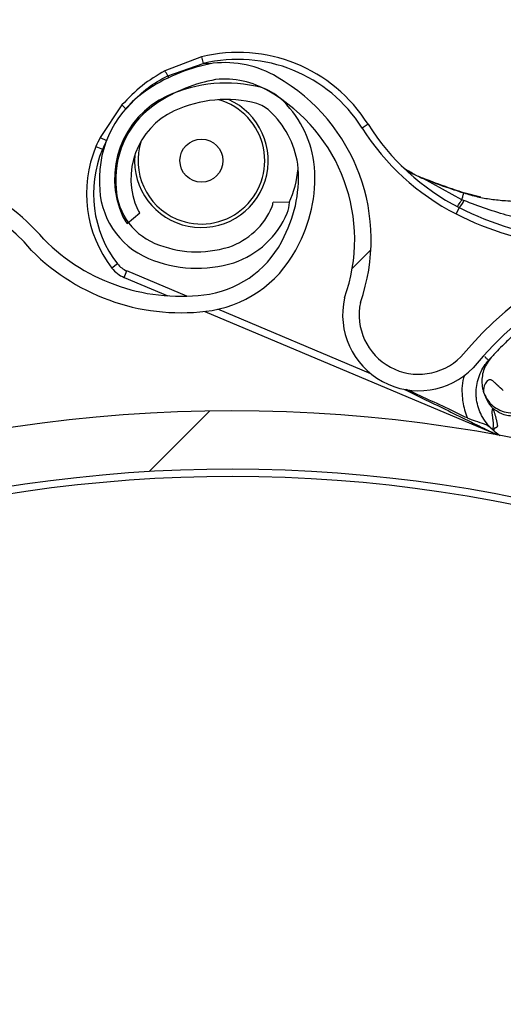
# Model space of a CAD drawing. Header units: inches. Extents: x 170 to 284, y 215 to 248.
# Tile 319 of 656: x 186.4213 to 186.4923, y 244.4649 to 244.6094. Entities that reach past the tile are written whole.
import ezdxf

# ---------------------------------------------------------------- set-up
doc = ezdxf.new("R2010")
doc.units = ezdxf.units.IN
doc.header["$LTSCALE"] = 0.25
doc.header["$MEASUREMENT"] = 0
doc.layers.add('ANNOTATIONS', color=1, linetype='Continuous')
doc.layers.add('LH BENCH MOUNT', color=7, linetype='Continuous')
doc.styles.add('ARIAL', font='arial.ttf', dxfattribs={"height": 0.09375})
doc.dimstyles.new('STANDARD$0', dxfattribs={"dimtxt": 0.09375, "dimasz": 0.09375, "dimexe": 0.03125, "dimexo": 0.046875, "dimgap": 0.09, "dimtad": 0, "dimtih": 1, "dimtoh": 1, "dimdec": 4, "dimzin": 0, "dimdsep": 46, "dimtxsty": 'ARIAL', "dimcen": 0.09, "dimadec": 0, "dimazin": 0, "dimtfac": 1, "dimtdec": 4, "dimtofl": 0, "dimtmove": 0, "dimatfit": 1, "dimfxl": 1, "dimtolj": 1, "dimtzin": 0, "dimarcsym": 0})
pattern_1 = [(45, (176.0930244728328, 238.0091787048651), (-0.03026527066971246, 0.03026527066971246), [])]

# ---------------------------------------------------------------- blocks, each defined once
blk = doc.blocks.new('*D111')
at = {"layer": 'ANNOTATIONS', "color": 0, "lineweight": -2, "transparency": 16777216}
for p, q in [((185.296175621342, 244.8942434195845), (185.296175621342, 244.9879934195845)), ((185.9259028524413, 244.8004934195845), (185.264925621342, 244.8004934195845)), ((186.4571933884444, 244.747824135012), (185.264925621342, 244.747824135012)), ((185.296175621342, 244.654074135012), (185.296175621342, 244.560324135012)), ((185.296175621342, 244.560324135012), (185.202425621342, 244.560324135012))]:
    blk.add_line(p, q, dxfattribs=at)
at = {"layer": 'ANNOTATIONS', "color": 0, "transparency": 16777216}
for points in [[(185.280550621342, 244.8942434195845), (185.311800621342, 244.8942434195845), (185.296175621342, 244.8004934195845)], [(185.280550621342, 244.654074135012), (185.311800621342, 244.654074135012), (185.296175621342, 244.747824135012)]]:
    blk.add_solid(points, dxfattribs=at)
at = {"layer": 'defpoints', "color": 0, "transparency": 16777216}
for p in [(185.9727778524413, 244.8004934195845), (185.296175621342, 244.747824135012), (186.5040683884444, 244.747824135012)]:
    blk.add_point(p, dxfattribs=at)
at = {"layer": 'ANNOTATIONS', "color": 0, "transparency": 16777216, "insert": (184.9485229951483, 244.5603241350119), "char_height": 0.09375, "attachment_point": 5, "style": 'ARIAL'}
blk.add_mtext('\\A1;2 5/8"', dxfattribs=at)
blk = doc.blocks.new('*D112')
at = {"layer": 'ANNOTATIONS', "color": 0, "lineweight": -2, "transparency": 16777216}
for p, q in [((185.9644948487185, 245.1675370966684), (185.9644948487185, 245.9014140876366)), ((187.1992356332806, 244.1734105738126), (187.1992356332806, 245.9014140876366)), ((186.0582448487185, 245.8701640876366), (186.271591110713, 245.8701640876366)), ((187.1054856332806, 245.8701640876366), (186.892139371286, 245.8701640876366))]:
    blk.add_line(p, q, dxfattribs=at)
at = {"layer": 'ANNOTATIONS', "color": 0, "transparency": 16777216}
for points in [[(186.0582448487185, 245.8857890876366), (186.0582448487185, 245.8545390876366), (185.9644948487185, 245.8701640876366)], [(187.1054856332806, 245.8857890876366), (187.1054856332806, 245.8545390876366), (187.1992356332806, 245.8701640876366)]]:
    blk.add_solid(points, dxfattribs=at)
at = {"layer": 'defpoints', "color": 0, "transparency": 16777216}
for p in [(187.1992356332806, 245.8701640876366), (185.9644948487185, 245.1206620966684), (187.1992356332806, 244.1265355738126)]:
    blk.add_point(p, dxfattribs=at)
at = {"layer": 'ANNOTATIONS', "color": 0, "transparency": 16777216, "insert": (186.5818652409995, 245.8701640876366), "char_height": 0.09375, "attachment_point": 5, "style": 'ARIAL'}
blk.add_mtext('\\A1;DIM "A"', dxfattribs=at)

msp = doc.modelspace()

# ---------------------------------------------------------------- hatches: boundary and pattern name
at = {"layer": 'LH BENCH MOUNT'}
h = msp.add_hatch(dxfattribs=at)
h.set_pattern_fill('ANSI31', color=256, scale=0.34241245, angle=2.8e-322, style=0)
h.set_pattern_definition([(45, (176.1263761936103, 238.0091787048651), (-0.03026527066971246, 0.03026527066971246), [])])
edge = h.paths.add_edge_path(flags=0)
edge.add_arc((186.41301658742, 243.9014011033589), 0.021400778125, 89.9999999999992, 390.52248781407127, ccw=False)
edge.add_line((186.41301658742, 243.9228018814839), (186.485779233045, 243.9228018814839))
edge.add_arc((186.485779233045, 244.3336968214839), 0.4108949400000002, 270, 450.0000000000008)
edge.add_line((186.485779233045, 244.7445917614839), (186.00212164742, 244.7445917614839))
edge.add_arc((186.00212164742, 244.7488719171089), 0.004280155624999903, 180.0000000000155, 269.9999999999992, ccw=False)
edge.add_line((185.997841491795, 244.7488719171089), (185.997841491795, 244.7916734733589))
edge.add_arc((186.00212164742, 244.7916734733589), 0.004280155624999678, 360, 540, ccw=False)
edge.add_line((186.006401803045, 244.7916734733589), (186.006401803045, 244.7488719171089))
edge.add_line((186.006401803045, 244.7488719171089), (186.003169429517, 244.7488719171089))
edge.add_line((186.003169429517, 244.7488719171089), (186.003169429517, 244.7916734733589))
edge.add_arc((186.00212164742, 244.7916734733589), 0.001047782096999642, 360, 540.0000000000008)
edge.add_line((186.001073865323, 244.7916734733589), (186.001073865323, 244.7488719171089))
edge.add_arc((186.00212164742, 244.7488719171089), 0.001047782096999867, 180, 270)
edge.add_line((186.00212164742, 244.7478241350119), (186.485779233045, 244.7478241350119))
edge.add_arc((186.485779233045, 244.3336968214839), 0.4141273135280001, 269.9999999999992, 450, ccw=False)
edge.add_line((186.485779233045, 243.9195695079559), (186.41301658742, 243.9195695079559))
edge.add_arc((186.41301658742, 243.9014011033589), 0.018168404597, 450.0000000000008, 750.5224878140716)
edge.add_arc((186.4277648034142, 243.9100962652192), 0.001047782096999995, 390.5224878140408, 495.0000000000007)
edge.add_line((186.4270239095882, 243.9108371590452), (186.4183287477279, 243.9021419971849))
edge.add_line((186.4183287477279, 243.9021419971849), (186.4160431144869, 243.9044276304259))
edge.add_line((186.4160431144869, 243.9044276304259), (186.4247382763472, 243.9131227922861))
edge.add_arc((186.4277648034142, 243.9100962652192), 0.004280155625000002, 390.522487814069, 495.0000000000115, ccw=False)
h = msp.add_hatch(dxfattribs=at)
h.set_pattern_fill('ANSI31', color=256, scale=0.34241245, style=0)
h.set_pattern_definition(pattern_1)
edge = h.paths.add_edge_path(flags=0)
edge.add_line((186.4524275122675, 244.7403116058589), (186.1100150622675, 244.7403116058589))
edge.add_line((186.1100150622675, 244.7403116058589), (186.1100150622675, 244.7445917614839))
edge.add_line((186.1100150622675, 244.7445917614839), (186.4524275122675, 244.7445917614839))
edge.add_arc((186.4524275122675, 244.3336968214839), 0.4108949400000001, 269.9999999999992, 450, ccw=False)
edge.add_line((186.4524275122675, 243.9228018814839), (186.3796648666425, 243.9228018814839))
edge.add_line((186.3796648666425, 243.9228018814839), (186.3796648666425, 243.9270820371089))
edge.add_line((186.3796648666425, 243.9270820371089), (186.4524275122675, 243.9270820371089))
edge.add_arc((186.4524275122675, 244.3336968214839), 0.406614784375, 270, 450.0000000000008)
h = msp.add_hatch(dxfattribs=at)
h.set_pattern_fill('ANSI31', color=256, scale=0.34241245, angle=2.8e-322, style=0)
h.set_pattern_definition(pattern_1)
edge = h.paths.add_edge_path(flags=0)
edge.add_arc((186.4568228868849, 244.5826398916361), 0.001712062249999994, 337.1636403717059, 359.3740606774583)
edge.add_line((186.4585348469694, 244.5826211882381), (186.4609487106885, 244.5825948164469))
edge.add_arc((186.4568228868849, 244.5826398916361), 0.004126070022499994, 337.1636403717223, 359.37406067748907, ccw=False)
edge.add_arc((186.4486179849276, 244.5860950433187), 0.01302879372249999, 288.63980774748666, 337.1636403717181, ccw=False)
edge.add_arc((186.4473625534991, 244.5912307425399), 0.01830194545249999, 247.1636403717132, 287.2250133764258, ccw=False)
edge.add_arc((186.4448243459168, 244.5852032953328), 0.01176186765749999, 179.3044980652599, 247.1636403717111, ccw=False)
edge.add_arc((186.4487126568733, 244.5860551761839), 0.01566536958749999, 122.42070840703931, 182.5944401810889, ccw=False)
edge.add_arc((186.4541585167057, 244.578077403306), 0.02532140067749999, 460.0178885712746, 483.1445737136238, ccw=False)
edge.add_arc((186.4514516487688, 244.588059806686), 0.01504902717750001, 419.31935873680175, 456.4782900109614, ccw=False)
edge.add_arc((186.4453969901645, 244.5771227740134), 0.02754708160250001, 340.4721435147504, 420.0962141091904, ccw=False)
edge.add_arc((186.4799208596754, 244.5661140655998), 0.008748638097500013, 528.1222592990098, 675.1050725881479)
edge.add_arc((186.5296791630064, 244.5236116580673), 0.05672062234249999, 426.7342761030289, 500.1735401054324, ccw=False)
edge.add_arc((186.4693350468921, 244.3772253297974), 0.2150521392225, 410.5896679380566, 427.3696940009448, ccw=False)
edge.add_arc((186.5867789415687, 244.5217468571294), 0.02884824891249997, 352.32248383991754, 408.5773971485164, ccw=False)
edge.add_arc((186.6437740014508, 244.5165454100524), 0.0284373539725, 537.2842342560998, 590.8827079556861)
edge.add_arc((186.634940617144, 244.5063326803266), 0.01494630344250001, 232.4550811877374, 287.7108324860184)
edge.add_arc((186.6345969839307, 244.5101927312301), 0.0187470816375, 285.1215149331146, 318.6032563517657)
edge.add_arc((186.6381827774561, 244.5062677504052), 0.0134739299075, 321.0411977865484, 359.4372861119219)
edge.add_arc((186.6456487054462, 244.5059102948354), 0.006011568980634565, 362.1461729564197, 382.8812140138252)
edge.add_arc((186.6351578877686, 244.4997021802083), 0.01816498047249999, 388.0629004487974, 427.163640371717)
edge.add_arc((186.6379618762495, 244.5063607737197), 0.01094007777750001, 427.1636403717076, 517.1636403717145)
edge.add_arc((186.6295991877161, 244.509882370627), 0.001866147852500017, 517.1636403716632, 532.8058868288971)
edge.add_line((186.6277477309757, 244.5101160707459), (186.6253527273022, 244.5104183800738))
edge.add_arc((186.6295991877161, 244.509882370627), 0.004280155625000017, 517.1636403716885, 532.805886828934, ccw=False)
edge.add_arc((186.6379618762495, 244.5063607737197), 0.01335408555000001, 427.16364037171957, 517.1636403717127, ccw=False)
edge.add_arc((186.6351578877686, 244.4997021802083), 0.020578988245, 387.77499868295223, 427.1636403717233, ccw=False)
edge.add_arc((186.6456487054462, 244.5059102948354), 0.008425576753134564, 361.7413075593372, 383.66335128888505, ccw=False)
edge.add_arc((186.6381827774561, 244.5062677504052), 0.01588793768, 320.85394262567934, 359.63422106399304, ccw=False)
edge.add_arc((186.6345969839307, 244.5101927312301), 0.02116108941, 285.2681711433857, 318.7408121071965, ccw=False)
edge.add_arc((186.634940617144, 244.5063326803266), 0.01736031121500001, 232.34388850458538, 287.52949369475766, ccw=False)
edge.add_arc((186.6437740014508, 244.5165454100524), 0.030851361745, 177.0817976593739, 230.9431779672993, ccw=False)
edge.add_arc((186.5867789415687, 244.5217468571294), 0.02643424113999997, 352.105349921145, 408.4872534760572)
edge.add_arc((186.4693350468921, 244.3772253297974), 0.21263813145, 410.6013088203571, 427.3733299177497)
edge.add_arc((186.5296791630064, 244.5236116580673), 0.05430661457, 426.7202670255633, 500.278175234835)
edge.add_arc((186.4799208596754, 244.5661140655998), 0.01116264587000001, 167.2246792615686, 315.6927275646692, ccw=False)
edge.add_arc((186.4453969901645, 244.5771227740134), 0.02513307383, 340.1350405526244, 420.1342981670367)
edge.add_arc((186.4514516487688, 244.588059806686), 0.01263501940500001, 419.2466876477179, 456.1463371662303)
edge.add_arc((186.4541585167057, 244.578077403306), 0.022907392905, 460.2079467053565, 483.1833555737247)
edge.add_arc((186.4487126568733, 244.5860551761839), 0.01325136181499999, 482.3558808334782, 542.8988901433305)
edge.add_arc((186.4448243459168, 244.5852032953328), 0.009347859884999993, 538.8861644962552, 607.1636403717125)
edge.add_arc((186.4473625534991, 244.5912307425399), 0.01588793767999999, 247.1636403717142, 287.1158192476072)
edge.add_arc((186.4486179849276, 244.5860950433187), 0.01061478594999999, 288.7981416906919, 337.1636403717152)
h = msp.add_hatch(dxfattribs=at)
h.set_pattern_fill('ANSI31', color=256, scale=0.34241245, angle=2.8e-322, style=0)
h.set_pattern_definition(pattern_1)
edge = h.paths.add_edge_path(flags=0)
edge.add_arc((186.2701549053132, 244.5037496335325), 0.001712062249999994, 384.7692737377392, 406.9796940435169)
edge.add_line((186.2713229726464, 244.5050013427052), (186.2729699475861, 244.5067662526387))
edge.add_arc((186.2701549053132, 244.5037496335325), 0.004126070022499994, 384.76927373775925, 406.97969404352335, ccw=False)
edge.add_arc((186.2620712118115, 244.5000197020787), 0.01302879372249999, 336.2454411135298, 384.7692737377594, ccw=False)
edge.add_arc((186.2574319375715, 244.5025551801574), 0.01830194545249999, 294.76927373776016, 334.8306467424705, ccw=False)
edge.add_arc((186.2601720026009, 244.4966167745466), 0.01176186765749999, 226.9101314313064, 294.76927373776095, ccw=False)
edge.add_arc((186.2621644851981, 244.5000627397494), 0.01566536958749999, 170.0263417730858, 230.2000735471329, ccw=False)
edge.add_arc((186.2717280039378, 244.4987057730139), 0.02532140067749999, 507.6235219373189, 530.7502070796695, ccw=False)
edge.add_arc((186.262530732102, 244.5034371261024), 0.01504902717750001, 466.9249921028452, 504.08392337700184, ccw=False)
edge.add_arc((186.2665257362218, 244.4915915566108), 0.02754708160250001, 388.07777688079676, 467.701847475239, ccw=False)
edge.add_arc((186.2979329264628, 244.5096657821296), 0.008748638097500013, 215.7278926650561, 362.7107059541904)
edge.add_arc((186.3628704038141, 244.5177569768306), 0.05672062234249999, 114.33990946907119, 187.7791734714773, ccw=False)
edge.add_arc((186.4302940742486, 244.3744935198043), 0.2150521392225, 458.19530130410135, 474.9753273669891, ccw=False)
edge.add_arc((186.4027459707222, 244.5586690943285), 0.02884824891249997, 399.92811720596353, 456.1830305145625, ccw=False)
edge.add_arc((186.4450151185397, 244.5972542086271), 0.0284373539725, 224.8898676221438, 278.4883413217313)
edge.add_arc((186.4466017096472, 244.5838448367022), 0.01494630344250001, 280.0607145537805, 335.3164658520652)
edge.add_arc((186.4435192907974, 244.5861936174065), 0.0187470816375, 332.7271482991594, 366.2088897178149)
edge.add_arc((186.448835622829, 244.5861954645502), 0.0134739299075, 368.6468311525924, 407.0429194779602)
edge.add_arc((186.4541333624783, 244.5914682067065), 0.006011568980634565, 409.7518063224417, 430.4868473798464)
edge.add_arc((186.4516449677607, 244.5795348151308), 0.01816498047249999, 435.6685338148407, 474.7692737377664)
edge.add_arc((186.4486179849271, 244.5860950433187), 0.01094007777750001, 474.7692737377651, 564.7692737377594)
edge.add_arc((186.4403788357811, 244.582293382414), 0.001866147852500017, 204.7692737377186, 220.4115201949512)
edge.add_line((186.4389579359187, 244.5810836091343), (186.4371198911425, 244.5795186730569))
edge.add_arc((186.4403788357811, 244.582293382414), 0.004280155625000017, 204.769273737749, 220.4115201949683, ccw=False)
edge.add_arc((186.4486179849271, 244.5860950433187), 0.01335408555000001, 114.76927373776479, 204.7692737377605, ccw=False)
edge.add_arc((186.4516449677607, 244.5795348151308), 0.020578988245, 435.38063204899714, 474.7692737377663, ccw=False)
edge.add_arc((186.4541333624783, 244.5914682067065), 0.008425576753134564, 409.34694092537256, 431.2689846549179, ccw=False)
edge.add_arc((186.448835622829, 244.5861954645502), 0.01588793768, 368.45957599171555, 407.2398544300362, ccw=False)
edge.add_arc((186.4435192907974, 244.5861936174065), 0.02116108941, 332.8738045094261, 366.34644547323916, ccw=False)
edge.add_arc((186.4466017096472, 244.5838448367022), 0.01736031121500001, 279.9495218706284, 335.13512706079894, ccw=False)
edge.add_arc((186.4450151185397, 244.5972542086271), 0.030851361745, 224.687431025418, 278.5488113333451, ccw=False)
edge.add_arc((186.4027459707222, 244.5586690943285), 0.02643424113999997, 399.7109832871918, 456.0928868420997)
edge.add_arc((186.4302940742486, 244.3744935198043), 0.21263813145, 458.2069421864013, 474.9789632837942)
edge.add_arc((186.3628704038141, 244.5177569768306), 0.05430661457, 474.3259003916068, 547.8838086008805)
edge.add_arc((186.2979329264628, 244.5096657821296), 0.01116264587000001, 214.8303126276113, 363.29836093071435, ccw=False)
edge.add_arc((186.2665257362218, 244.4915915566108), 0.02513307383, 387.7406739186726, 467.7399315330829)
edge.add_arc((186.262530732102, 244.5034371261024), 0.01263501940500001, 466.8523210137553, 503.7519705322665)
edge.add_arc((186.2717280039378, 244.4987057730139), 0.022907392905, 507.8135800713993, 530.7889889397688)
edge.add_arc((186.2621644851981, 244.5000627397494), 0.01325136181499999, 529.9615141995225, 590.5045235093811)
edge.add_arc((186.2601720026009, 244.4966167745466), 0.009347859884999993, 226.49179786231, 294.7692737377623)
edge.add_arc((186.2574319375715, 244.5025551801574), 0.01588793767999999, 294.7692737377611, 334.7214526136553)
edge.add_arc((186.2620712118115, 244.5000197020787), 0.01061478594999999, 336.4037750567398, 384.7692737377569)
h = msp.add_hatch(dxfattribs=at)
h.set_pattern_fill('ANSI32', color=256, scale=0.34241245, angle=2.8e-322, style=0)
h.set_pattern_definition([(45, (176.0930244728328, 238.0091787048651), (-0.09079581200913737, 0.09079581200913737), []), (45, (176.1535550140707, 238.0091787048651), (-0.09079581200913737, 0.09079581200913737), [])])
edge = h.paths.add_edge_path(flags=0)
edge.add_arc((186.4524275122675, 244.3336968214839), 0.2182879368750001, 180, 540, ccw=False)
edge = h.paths.add_edge_path(flags=0)
edge.add_arc((186.4524275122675, 244.3336968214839), 0.2097276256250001, 180, 540, ccw=False)

# ---------------------------------------------------------------- linework, layer by layer
for p, q in [((186.4480202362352, 244.6039724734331), (186.442656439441, 244.6019144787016)), ((186.4480202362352, 244.6039724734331), (186.4482633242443, 244.6029744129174)), ((186.443071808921, 244.6011901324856), (186.4482633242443, 244.6029744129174)), ((186.449266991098, 244.6029218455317), (186.4482633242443, 244.6029744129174)), ((186.443071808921, 244.6011901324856), (186.443187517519, 244.6008986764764)), ((186.4363608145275, 244.5968971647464), (186.4331578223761, 244.5921278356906)), ((186.4724875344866, 244.5940639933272), (186.4716184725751, 244.5935163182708)), ((186.4331578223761, 244.5921278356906), (186.4340764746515, 244.5916681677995)), ((186.4325403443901, 244.5907859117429), (186.4334870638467, 244.5903872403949)), ((186.4862591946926, 244.5829927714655), (186.4805818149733, 244.5860889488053)), ((186.4863747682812, 244.5840304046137), (186.4865343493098, 244.5839783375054)), ((186.4890499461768, 244.5833452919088), (186.4865314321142, 244.5840099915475)), ((186.4609487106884, 244.5825948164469), (186.4585348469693, 244.5826211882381)), ((186.4371198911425, 244.5795186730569), (186.4389579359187, 244.5810836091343)), ((186.4858764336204, 244.5818283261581), (186.485409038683, 244.5809135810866)), ((186.4356984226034, 244.57358483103), (186.4348870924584, 244.5729547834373)), ((186.4366752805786, 244.5715825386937), (186.4370739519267, 244.5725292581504)), ((186.4458599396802, 244.5688294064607), (186.4370739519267, 244.5725292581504)), ((186.4366752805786, 244.5715825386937), (186.4430876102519, 244.5688822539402)), ((186.4485051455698, 244.5666008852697), (186.4913765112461, 244.5485474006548)), ((186.4728825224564, 244.5574499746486), (186.4504192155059, 244.5669094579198)), ((186.4903768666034, 244.5596278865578), (186.4901988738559, 244.5594307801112)), ((186.4905519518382, 244.5598203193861), (186.4904325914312, 244.559689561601)), ((186.4909698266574, 244.5490762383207), (186.4907499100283, 244.5492733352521))]:
    msp.add_line(p, q, dxfattribs=at)
at = {"layer": 'LH BENCH MOUNT', "flags": 128}
msp.add_lwpolyline([(186.4805315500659, 244.5861465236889), (186.4805492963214, 244.5861691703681), (186.4805643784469, 244.5861834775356), (186.4805763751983, 244.586189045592), (186.4805849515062, 244.5861857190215), (186.4805898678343, 244.5861735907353), (186.4805909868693, 244.5861529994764), (186.4805882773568, 244.586124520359), (186.4805818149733, 244.5860889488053)], dxfattribs=at)
at = {"layer": 'LH BENCH MOUNT'}
msp.add_circle((186.448020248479, 244.5887256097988), 0.003155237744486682, dxfattribs=at)
for centre, radius, start, end in [((186.4524275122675, 244.3336968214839), 0.4141273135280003, 359.3206013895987, 90), ((186.4524275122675, 244.3336968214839), 0.4108949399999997, 359.3152565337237, 90), ((186.4524275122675, 244.3336968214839), 0.406614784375, 359.3080483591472, 90), ((186.4533681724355, 244.582015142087), 0.02259922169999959, 32.21876407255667, 103.6884620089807), ((186.4541585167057, 244.578077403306), 0.02532140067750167, 100.0178885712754, 123.1445737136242), ((186.4533681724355, 244.582015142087), 0.02157198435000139, 32.21876407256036, 103.6884620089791), ((186.4514516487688, 244.588059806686), 0.01504902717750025, 59.31935873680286, 96.47829001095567), ((186.4353066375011, 244.5972185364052), 0.008721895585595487, 27.08805321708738, 32.57536083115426), ((186.4453969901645, 244.5771227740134), 0.02754708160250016, 340.4721435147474, 60.09621410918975), ((186.4541585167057, 244.578077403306), 0.0229073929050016, 100.2079467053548, 123.1833555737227), ((186.4516449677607, 244.5795348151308), 0.02057898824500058, 75.38063204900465, 114.7692737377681), ((186.4514516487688, 244.588059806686), 0.01263501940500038, 59.24668764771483, 96.14633716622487), ((186.4541333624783, 244.5914682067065), 0.008425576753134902, 49.34694092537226, 71.2689846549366), ((186.4487126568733, 244.5860551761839), 0.01566536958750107, 122.4207084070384, 182.594440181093), ((186.4486179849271, 244.5860950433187), 0.01335408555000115, 114.7692737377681, 204.769273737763), ((186.4453969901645, 244.5771227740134), 0.02513307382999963, 340.1350405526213, 60.1342981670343), ((186.4487126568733, 244.5860551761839), 0.01325136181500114, 122.3558808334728, 182.8988901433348), ((186.4422333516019, 244.6026656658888), 0.008231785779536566, 224.4879613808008, 229.8504306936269), ((186.448020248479, 244.5887256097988), 0.009810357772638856, 175.0190950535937, 66.12499127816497), ((186.4516449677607, 244.5795348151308), 0.01816498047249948, 75.6685338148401, 114.7692737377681), ((186.448020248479, 244.5887256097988), 0.009303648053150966, 247.1636403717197, 73.99952758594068), ((186.4541333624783, 244.5914682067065), 0.006011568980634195, 49.75180632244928, 70.48684737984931), ((186.448835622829, 244.5861954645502), 0.01588793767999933, 8.459575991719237, 47.23985443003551), ((186.4486179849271, 244.5860950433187), 0.01094007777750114, 114.7692737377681, 204.769273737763), ((186.448835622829, 244.5861954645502), 0.01347392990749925, 8.646831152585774, 47.04291947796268), ((186.5014562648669, 244.6123198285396), 0.03424124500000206, 212.2187640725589, 242.9349440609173), ((186.4533681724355, 244.582015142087), 0.02259922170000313, 153.4178994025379, 157.1636403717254), ((186.5014562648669, 244.6123198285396), 0.03526848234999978, 212.2187640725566, 242.9349440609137), ((186.4489501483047, 244.5838756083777), 0.01780544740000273, 157.1636403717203, 217.8315302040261), ((186.4533681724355, 244.582015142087), 0.02157198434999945, 153.4178994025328, 157.1636403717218), ((186.448020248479, 244.5887256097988), 0.009303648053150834, 161.804866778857, 247.1636403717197), ((186.4489501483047, 244.5838756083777), 0.01677821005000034, 157.1636403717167, 217.8315302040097), ((186.4435192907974, 244.5861936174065), 0.01874708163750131, 332.7271482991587, 6.208889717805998), ((186.4435192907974, 244.5861936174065), 0.02116108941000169, 332.8738045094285, 6.346445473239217), ((186.4027459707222, 244.5586690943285), 0.02884824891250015, 39.92811720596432, 96.18303051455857), ((186.448020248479, 244.5887256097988), 0.01425087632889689, 334.5225369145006, 355.1303432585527), ((186.4027459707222, 244.5586690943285), 0.02643424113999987, 39.71098328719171, 96.09288684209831), ((186.4448243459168, 244.5852032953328), 0.01176186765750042, 179.3044980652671, 247.1636403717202), ((186.4448243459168, 244.5852032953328), 0.00934785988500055, 178.8861644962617, 247.1636403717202), ((186.4864069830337, 244.5840570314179), 3.319259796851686e-05, 131.4525723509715, 169.4510484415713), ((186.4862071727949, 244.5840905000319), 0.0001780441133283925, 340.2734759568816, 357.2344042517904), ((186.4568228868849, 244.5826398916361), 0.00171206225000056, 337.1636403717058, 359.3740606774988), ((186.4568228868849, 244.5826398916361), 0.004126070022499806, 337.1636403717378, 359.3740606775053), ((186.4833692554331, 244.5842717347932), 0.003500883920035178, 315.7379981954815, 336.2062584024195), ((186.4403788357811, 244.582293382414), 0.001866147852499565, 204.7692737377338, 220.411520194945), ((186.4486179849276, 244.5860950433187), 0.01061478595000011, 288.7981416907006, 337.1636403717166), ((186.4486179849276, 244.5860950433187), 0.01302879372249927, 288.639807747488, 337.1636403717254), ((186.505507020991, 244.6202476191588), 0.04417120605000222, 242.9349440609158, 264.1121078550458), ((186.505507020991, 244.6202476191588), 0.04314396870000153, 242.9349440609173, 264.112107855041), ((186.4403788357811, 244.582293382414), 0.004280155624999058, 204.7692737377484, 220.4115201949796), ((186.5296791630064, 244.5236116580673), 0.0567206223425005, 66.73427610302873, 140.1735401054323), ((186.5296791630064, 244.5236116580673), 0.05430661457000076, 66.72026702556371, 140.2781752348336), ((186.4450151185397, 244.5972542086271), 0.02843735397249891, 224.8898676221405, 278.4883413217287), ((186.447362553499, 244.5912307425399), 0.01588793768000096, 247.1636403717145, 287.1158192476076), ((186.4466017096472, 244.5838448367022), 0.01494630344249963, 280.0607145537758, 335.31646585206), ((186.4466017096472, 244.5838448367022), 0.01736031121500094, 279.9495218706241, 335.1351270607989), ((186.4450151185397, 244.5972542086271), 0.03085136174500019, 224.6874310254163, 278.5488113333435), ((186.43840285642, 244.5756849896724), 0.003424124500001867, 217.831530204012, 247.1636403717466), ((186.447362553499, 244.5912307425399), 0.01830194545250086, 247.1636403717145, 287.2250133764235), ((186.43840285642, 244.5756849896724), 0.004451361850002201, 217.8315302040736, 247.1636403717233), ((186.4799208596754, 244.5661140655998), 0.01116264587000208, 167.224679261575, 315.6927275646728), ((186.4799208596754, 244.5661140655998), 0.008748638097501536, 168.1222592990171, 315.1050725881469), ((186.4524275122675, 244.3336968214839), 0.218287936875, 358.7109930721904, 270.0000000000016), ((186.4524275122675, 244.3336968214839), 0.2097276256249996, 358.6583711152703, 270.0000000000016), ((186.4524275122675, 244.3336968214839), 0.20865758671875, 358.6514896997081, 270)]:
    msp.add_arc(centre, radius, start, end, dxfattribs=at)
for points, knots in [([(186.442656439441, 244.6019144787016), (186.4415131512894, 244.6012318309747), (186.4391885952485, 244.5998438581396), (186.4373136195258, 244.5978900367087), (186.4363608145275, 244.5968971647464)], [0, 0, 0, 0, 0.491830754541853, 0.9999999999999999, 0.9999999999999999, 0.9999999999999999, 0.9999999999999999]), ([(186.4369742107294, 244.5963306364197), (186.4377005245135, 244.5971190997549), (186.4391742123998, 244.5987188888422), (186.4413214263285, 244.6002506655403), (186.4426816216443, 244.6009807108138), (186.443071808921, 244.6011901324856)], [0, 0, 0, 0, 0.4093476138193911, 0.8305647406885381, 1, 1, 1, 1]), ([(186.4773689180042, 244.5879833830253), (186.4775508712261, 244.5878290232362), (186.4782213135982, 244.5872602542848), (186.4794025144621, 244.5866191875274), (186.480332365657, 244.5862011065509), (186.4805818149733, 244.5860889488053)], [0, 0, 0, 0, 0.2141804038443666, 0.7891897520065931, 1, 1, 1, 1]), ([(186.4805315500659, 244.5861465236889), (186.4802705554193, 244.5862506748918), (186.4794662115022, 244.5865716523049), (186.4787631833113, 244.5869982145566), (186.4782882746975, 244.5872863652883)], [0, 0, 0, 0, 0.3244814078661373, 0.9999999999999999, 0.9999999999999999, 0.9999999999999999, 0.9999999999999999]), ([(186.4863743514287, 244.58406310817), (186.4856865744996, 244.5842880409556), (186.4837101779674, 244.584934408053), (186.4817860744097, 244.5856681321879), (186.4805315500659, 244.5861465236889)], [0, 0, 0, 0, 0.3479954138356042, 1, 1, 1, 1]), ([(186.4805818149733, 244.5860889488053), (186.4818282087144, 244.5856219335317), (186.4837368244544, 244.5849067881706), (186.4856952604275, 244.584256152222), (186.4863747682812, 244.5840304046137)], [0, 0, 0, 0, 0.6530354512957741, 1, 1, 1, 1]), ([(186.4862591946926, 244.5829927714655), (186.4862746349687, 244.5830453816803), (186.4863460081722, 244.5832885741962), (186.4864463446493, 244.5836420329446), (186.4865077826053, 244.5838768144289), (186.4865343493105, 244.5839783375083)], [0, 0, 0, 0, 0.1354579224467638, 0.6261588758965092, 1, 1, 1, 1]), ([(186.4865314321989, 244.5840099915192), (186.4865347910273, 244.5840170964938), (186.4865416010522, 244.5840315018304), (186.486544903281, 244.5840310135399), (186.4865431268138, 244.5840149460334), (186.4865372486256, 244.5839904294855), (186.486534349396, 244.5839783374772)], [0, 0, 0, 0, 0.2466091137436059, 0.5000000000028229, 0.7533908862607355, 1, 1, 1, 1]), ([(186.4865343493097, 244.583978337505), (186.4872059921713, 244.5837837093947), (186.4885337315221, 244.583398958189), (186.4905909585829, 244.5830477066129), (186.4929239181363, 244.5828091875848), (186.4954220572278, 244.5827337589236), (186.497163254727, 244.5828032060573), (186.4979806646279, 244.582835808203)], [0, 0, 0, 0, 0.1754155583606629, 0.3467708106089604, 0.5287700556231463, 0.7787798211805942, 1, 1, 1, 1]), ([(186.4865725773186, 244.5828593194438), (186.486468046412, 244.5829035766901), (186.4863634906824, 244.5829478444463), (186.4862592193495, 244.5829927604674), (186.4862591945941, 244.582992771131)], [0, 0, 0, 0, 0.9997625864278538, 1, 1, 1, 1]), ([(186.4998895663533, 244.5795227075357), (186.4998895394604, 244.5795227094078), (186.4993157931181, 244.5795626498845), (186.4970647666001, 244.5797797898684), (186.4925272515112, 244.5806196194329), (186.4887592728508, 244.582036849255), (186.4865725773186, 244.5828593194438)], [0, 0, 0, 0, 5.869764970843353e-06, 0.1252288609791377, 0.4923383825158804, 1, 1, 1, 1]), ([(186.4945567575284, 244.5637480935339), (186.4942094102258, 244.5634410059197), (186.4932581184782, 244.5625999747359), (186.4921589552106, 244.5615078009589), (186.4912197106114, 244.5605431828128), (186.4906769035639, 244.559956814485), (186.4905933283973, 244.559865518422), (186.4905519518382, 244.5598203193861)], [0, 0, 0, 0, 0.1282528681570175, 0.3512504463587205, 0.5733912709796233, 0.7887937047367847, 1, 1, 1, 1]), ([(186.4907499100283, 244.5492733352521), (186.4907498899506, 244.5492733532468), (186.4901066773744, 244.5498498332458), (186.4890575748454, 244.5512017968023), (186.488480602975, 244.5530198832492), (186.4883027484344, 244.5548216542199), (186.4885075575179, 244.5566591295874), (186.489343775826, 244.5583872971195), (186.4900175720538, 244.5592287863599), (186.4901988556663, 244.5594307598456), (186.4901988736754, 244.5594307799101)], [0, 0, 0, 0, 7.189415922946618e-06, 0.2303203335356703, 0.4448965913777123, 0.4983905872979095, 0.7130087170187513, 0.927629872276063, 0.9999928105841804, 1, 1, 1, 1]), ([(186.4905519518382, 244.5598203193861), (186.4901644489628, 244.559294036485), (186.4895681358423, 244.5584841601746), (186.4892344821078, 244.5571593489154), (186.4891743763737, 244.5560984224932), (186.4892959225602, 244.5552900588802), (186.4894288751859, 244.5548557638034), (186.4894578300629, 244.5547611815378)], [0, 0, 0, 0, 0.3580314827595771, 0.5509607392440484, 0.7480445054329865, 0.9451282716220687, 1, 1, 1, 1]), ([(186.4895810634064, 244.5599853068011), (186.4896395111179, 244.5599328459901), (186.4898684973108, 244.5597273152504), (186.4901248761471, 244.5594971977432), (186.4901742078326, 244.5594529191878), (186.4901988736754, 244.5594307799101)], [0, 0, 0, 0, 0.1462931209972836, 0.573146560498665, 1, 1, 1, 1]), ([(186.4904325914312, 244.559689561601), (186.4903851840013, 244.5596376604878), (186.4902427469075, 244.5594817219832), (186.4903557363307, 244.559604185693), (186.4904884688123, 244.5597514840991), (186.490392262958, 244.5596449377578), (186.4903768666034, 244.5596278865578)], [0, 0, 0, 0, 0.1877582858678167, 0.5641255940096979, 0.9302446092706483, 1, 1, 1, 1]), ([(186.4866687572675, 244.5571934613), (186.4866681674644, 244.5571922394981), (186.4862177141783, 244.5562591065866), (186.4862532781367, 244.5548724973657), (186.4864262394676, 244.5527693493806), (186.4867895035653, 244.5517384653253), (186.4870662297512, 244.5509531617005)], [0, 0, 0, 0, 0.0006402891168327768, 0.4890112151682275, 0.6107405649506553, 1, 1, 1, 1]), ([(186.4923479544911, 244.5549891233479), (186.4920525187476, 244.5552417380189), (186.4916406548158, 244.5555939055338), (186.4911878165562, 244.5560577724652), (186.4908526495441, 244.5563772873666), (186.4904672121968, 244.5566073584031), (186.4900220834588, 244.556481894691), (186.4894594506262, 244.5557645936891), (186.489458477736, 244.5551622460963), (186.4894578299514, 244.5547611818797)], [0, 0, 0, 0, 0.1001269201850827, 0.1395859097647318, 0.1897135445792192, 0.258234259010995, 0.3697357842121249, 0.5803479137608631, 1, 1, 1, 1]), ([(186.477860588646, 244.5551551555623), (186.4799836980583, 244.5541128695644), (186.4831901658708, 244.5525387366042), (186.4869820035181, 244.5506765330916), (186.488967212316, 244.5496959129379), (186.4900473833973, 244.5491677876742), (186.490643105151, 244.5488877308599), (186.4909726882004, 244.5487348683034), (186.4911548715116, 244.5486509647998), (186.4912558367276, 244.5486045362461), (186.491315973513, 244.5485768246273), (186.4913508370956, 244.5485606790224), (186.4913721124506, 244.5485506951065), (186.4913820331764, 244.5485459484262), (186.4913867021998, 244.5485435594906), (186.4913871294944, 244.5485431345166), (186.491384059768, 244.5485442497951), (186.4913794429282, 244.5485461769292), (186.4913765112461, 244.5485474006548)], [0, 0, 0, 0, 0.4681368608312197, 0.7070129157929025, 0.8371325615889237, 0.9079072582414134, 0.9470740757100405, 0.9687898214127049, 0.9808770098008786, 0.9876679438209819, 0.9915546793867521, 0.9947708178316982, 0.9959953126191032, 0.9972287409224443, 0.9978484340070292, 0.9984730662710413, 0.9990304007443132, 1, 1, 1, 1]), ([(186.4870662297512, 244.5509531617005), (186.4862770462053, 244.5513325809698), (186.4832917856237, 244.5527678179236), (186.4802789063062, 244.5541443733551), (186.4780625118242, 244.5551570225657)], [0, 0, 0, 0, 0.2643600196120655, 0.9999999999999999, 0.9999999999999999, 0.9999999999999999, 0.9999999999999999]), ([(186.4894578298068, 244.5547611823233), (186.4895854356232, 244.5544443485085), (186.4898546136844, 244.5537760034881), (186.4905784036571, 244.552892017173), (186.4915617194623, 244.5521674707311), (186.4927578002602, 244.5517305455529), (186.4940286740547, 244.5516475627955), (186.4952212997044, 244.5519135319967), (186.4962410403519, 244.5524300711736), (186.4967576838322, 244.5529328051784), (186.4970026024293, 244.5531711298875)], [0, 0, 0, 0, 0.1098512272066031, 0.2317256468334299, 0.363177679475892, 0.499999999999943, 0.6368223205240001, 0.7682743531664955, 0.8901487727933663, 1, 1, 1, 1]), ([(186.4894578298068, 244.5547611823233), (186.4896318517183, 244.5542826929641), (186.4899303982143, 244.5534618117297), (186.4904318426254, 244.5527972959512), (186.4906938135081, 244.5524986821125), (186.4907693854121, 244.5524173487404), (186.4907887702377, 244.5523963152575), (186.4907952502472, 244.5523892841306)], [0, 0, 0, 0, 0.5022803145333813, 0.8616962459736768, 0.9584272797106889, 0.9861029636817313, 1, 1, 1, 1]), ([(186.4907496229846, 244.549273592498), (186.4907777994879, 244.5493174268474), (186.4908354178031, 244.5494070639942), (186.4908871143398, 244.5495772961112), (186.4909161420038, 244.5497732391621), (186.4909201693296, 244.5499907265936), (186.4909065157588, 244.5502188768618), (186.4908816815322, 244.5504514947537), (186.4908457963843, 244.5507132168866), (186.490807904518, 244.5509686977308), (186.4907757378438, 244.5511966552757), (186.490751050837, 244.5513873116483), (186.4907331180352, 244.5515661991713), (186.4907217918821, 244.5517496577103), (186.4907207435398, 244.5519252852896), (186.4907342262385, 244.5520903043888), (186.4907620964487, 244.5522416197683), (186.4907950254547, 244.5523270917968), (186.4908111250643, 244.5523688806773)], [0, 0, 0, 0, 0.06578093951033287, 0.1345158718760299, 0.2062058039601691, 0.27713025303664, 0.3450539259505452, 0.411816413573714, 0.4774590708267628, 0.563672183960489, 0.622780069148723, 0.6670965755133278, 0.724168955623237, 0.7778304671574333, 0.8321346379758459, 0.8905164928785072, 0.9464714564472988, 0.9999999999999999, 0.9999999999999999, 0.9999999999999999, 0.9999999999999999]), ([(186.4908111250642, 244.5523688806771), (186.4908621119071, 244.552234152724), (186.4909702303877, 244.5519484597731), (186.4911008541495, 244.5515320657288), (186.491192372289, 244.5512001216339), (186.4912534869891, 244.5509543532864), (186.4912901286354, 244.5507989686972), (186.4913253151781, 244.5506412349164), (186.4913590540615, 244.5504811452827), (186.4913929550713, 244.5503107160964), (186.4914253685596, 244.5501363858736), (186.4914536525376, 244.5499795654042), (186.4914715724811, 244.5498645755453), (186.4914835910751, 244.5497828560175), (186.4914780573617, 244.549718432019), (186.4914537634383, 244.5496580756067), (186.4914071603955, 244.5496024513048), (186.4913355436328, 244.5495527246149), (186.4912381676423, 244.5495134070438), (186.4911507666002, 244.5494737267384), (186.491082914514, 244.5494422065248), (186.4910403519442, 244.5494204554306), (186.4910045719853, 244.5494008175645), (186.4909771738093, 244.5493681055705), (186.490953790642, 244.5493190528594), (186.4909439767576, 244.549251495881), (186.490947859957, 244.5491718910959), (186.4909631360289, 244.5491075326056), (186.4909707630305, 244.5490753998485)], [0, 0, 0, 0, 0.08480730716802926, 0.1798353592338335, 0.2850849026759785, 0.3228266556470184, 0.3617275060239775, 0.4017874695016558, 0.443006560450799, 0.4853847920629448, 0.5351510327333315, 0.5813528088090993, 0.6105805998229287, 0.6293562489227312, 0.6489120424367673, 0.6766412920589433, 0.7075477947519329, 0.7416323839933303, 0.7850907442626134, 0.8280699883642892, 0.8539878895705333, 0.8729964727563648, 0.8850957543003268, 0.9032140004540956, 0.9275168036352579, 0.9517481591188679, 0.9759089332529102, 0.9999999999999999, 0.9999999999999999, 0.9999999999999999, 0.9999999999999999]), ([(186.4970945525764, 244.5527140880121), (186.4966767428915, 244.5523372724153), (186.4960340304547, 244.5517576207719), (186.4949299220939, 244.5513565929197), (186.4940269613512, 244.5512087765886), (186.4931132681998, 244.5512562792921), (186.4919718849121, 244.5515333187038), (186.4912695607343, 244.5520386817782), (186.4908129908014, 244.552367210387)], [0, 0, 0, 0, 0.2394514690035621, 0.3683457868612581, 0.4999761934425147, 0.6316105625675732, 0.7605158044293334, 1, 1, 1, 1]), ([(186.4905706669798, 244.5494310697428), (186.4903580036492, 244.54959053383), (186.4898117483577, 244.5500001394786), (186.4887208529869, 244.5503313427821), (186.4876651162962, 244.550672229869), (186.4871617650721, 244.5509083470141), (186.4870662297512, 244.5509531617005)], [0, 0, 0, 0, 0.2412678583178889, 0.6197299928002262, 0.9278253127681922, 1, 1, 1, 1]), ([(186.4905706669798, 244.5494310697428), (186.4906243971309, 244.5493839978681), (186.4907454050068, 244.5492779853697), (186.4908896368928, 244.5491483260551), (186.4909698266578, 244.5490762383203)], [0, 0, 0, 0, 0.4440219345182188, 1, 1, 1, 1]), ([(186.4909743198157, 244.5490611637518), (186.490974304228, 244.5490611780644), (186.4908434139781, 244.5491813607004), (186.4907070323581, 244.5493062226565), (186.4905706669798, 244.5494310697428)], [0, 0, 0, 0, 0.0001190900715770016, 1, 1, 1, 1]), ([(186.4918665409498, 244.5483410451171), (186.4918128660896, 244.5483792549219), (186.4915560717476, 244.5485620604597), (186.4912229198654, 244.5488287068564), (186.4909743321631, 244.5490611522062), (186.4909743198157, 244.5490611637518)], [0, 0, 0, 0, 0.2090106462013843, 0.9999607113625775, 1, 1, 1, 1]), ([(186.4913765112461, 244.5485474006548), (186.4913813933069, 244.5485453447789), (186.4914106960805, 244.5485330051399), (186.4915014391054, 244.548494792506), (186.491567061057, 244.5484671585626), (186.4916144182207, 244.5484472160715)], [0, 0, 0, 0, 0.05271003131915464, 0.31637256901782, 1, 1, 1, 1])]:
    msp.add_open_spline(points, degree=3, knots=knots, dxfattribs=at)
msp.add_open_spline([(186.4855524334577, 244.5819960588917), (186.4855740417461, 244.5820025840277), (186.4856172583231, 244.5820156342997), (186.4857750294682, 244.5822191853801), (186.4859873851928, 244.5825376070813), (186.4861685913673, 244.5828410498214), (186.4862591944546, 244.5829927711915)], degree=3, dxfattribs=at)

# ---------------------------------------------------------------- dimensions: what is measured, and where the dimension line sits
at = {"layer": 'ANNOTATIONS'}
dim = msp.add_linear_dim(base=(187.1992356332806, 245.8701640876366), p1=(185.9644948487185, 245.1206620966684), p2=(187.1992356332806, 244.1265355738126), text='DIM "A"', dimstyle='STANDARD$0', dxfattribs=at)
dim.commit()
dim.dimension.update_dxf_attribs({"geometry": '*D112', "text_midpoint": (186.5818652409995, 245.8701640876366)})
dim = msp.add_linear_dim(base=(185.296175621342, 244.747824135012), p1=(185.9727778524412, 244.8004934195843), p2=(186.5040683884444, 244.7478241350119), angle=90, text='2 5/8"', dimstyle='STANDARD$0', dxfattribs=at)
dim.commit()
dim.dimension.update_dxf_attribs({"geometry": '*D111', "text_midpoint": (184.9485229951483, 244.5603241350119)})

doc.saveas('drawing.dxf')
